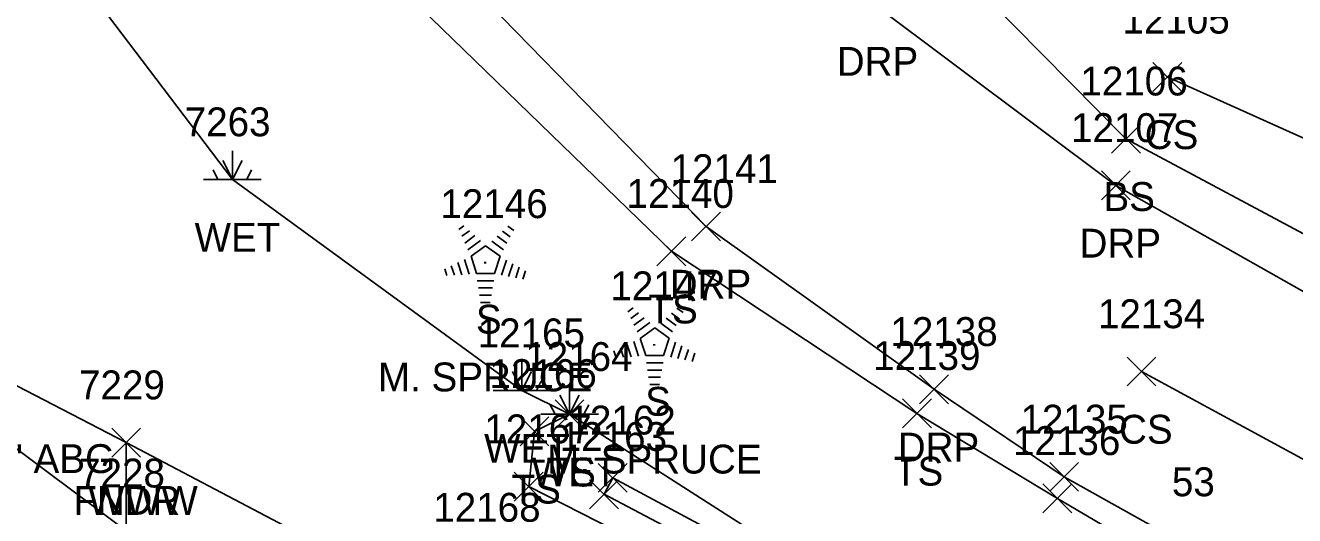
# Model space of a CAD drawing. Extents: x 1462089 to 1464015, y 730534 to 736144.
# Drawn here: x 1462869.4 to 1462957.4, y 731909.3 to 731943.3 of the extents above; entities that cross this region are included whole.
import ezdxf

# ---------------------------------------------------------------- set-up
doc = ezdxf.new("R2010")
doc.units = 0
for name, color, linetype in [('C_I', 7, 'Continuous'), ('L_A', 7, 'Continuous'), ('L_C', 7, 'Continuous'), ('L_I', 7, 'Continuous'), ('L_TIC', 7, 'Continuous'), ('LAWA', 7, 'Continuous'), ('LELB', 7, 'Continuous'), ('LFNC', 7, 'Continuous'), ('LTC', 7, 'Continuous'), ('LWET', 7, 'Continuous'), ('M_C', 7, 'Continuous'), ('R_A', 7, 'Continuous'), ('R_I', 7, 'Continuous'), ('R_TIC', 7, 'Continuous'), ('RDP', 7, 'Continuous')]:
    doc.layers.add(name, color=color, linetype=linetype)

msp = doc.modelspace()

# ---------------------------------------------------------------- linework, layer by layer
at = {"layer": 'L_TIC'}
for points in [[(1462947.543, 731938.728), (1462949.543, 731940.728)], [(1462949.543, 731938.728), (1462947.543, 731940.728)], [(1462944.681, 731934.442), (1462946.681, 731936.442)], [(1462946.681, 731934.442), (1462944.681, 731936.442)], [(1462913.187, 731926.653), (1462915.187, 731928.653)], [(1462915.187, 731926.653), (1462913.187, 731928.653)], [(1462945.763, 731918.324), (1462947.763, 731920.324)], [(1462947.763, 731918.324), (1462945.763, 731920.324)], [(1462906.126, 731915.36), (1462908.126, 731917.36)], [(1462908.126, 731915.36), (1462906.126, 731917.36)], [(1462930.197, 731915.424), (1462932.197, 731917.424)], [(1462932.197, 731915.424), (1462930.197, 731917.424)], [(1462903.702, 731914.178), (1462905.702, 731916.178)], [(1462905.702, 731914.178), (1462903.702, 731916.178)], [(1462875.402, 731913.395), (1462877.402, 731915.395)], [(1462877.402, 731913.395), (1462875.402, 731915.395)], [(1462875.402, 731913.395), (1462877.402, 731915.395)], [(1462877.402, 731913.395), (1462875.402, 731915.395)], [(1462903.295, 731910.349), (1462905.295, 731912.349)], [(1462905.295, 731910.349), (1462903.295, 731912.349)], [(1462903.295, 731910.349), (1462905.295, 731912.349)], [(1462905.295, 731910.349), (1462903.295, 731912.349)], [(1462909.121, 731910.959), (1462911.121, 731912.959)], [(1462911.121, 731910.959), (1462909.121, 731912.959)], [(1462908.515, 731909.82), (1462910.515, 731911.82)], [(1462910.515, 731909.82), (1462908.515, 731911.82)], [(1462908.515, 731909.82), (1462910.515, 731911.82)], [(1462910.515, 731909.82), (1462908.515, 731911.82)], [(1462939.934, 731909.537), (1462941.934, 731911.537)], [(1462941.934, 731909.537), (1462939.934, 731911.537)]]:
    msp.add_lwpolyline(points, dxfattribs=at)
at = {"layer": 'LAWA'}
msp.add_lwpolyline([(1463311.957, 731622.003), (1463278.7, 731651.952), (1463242.273, 731688.659), (1463214.162, 731713.869), (1463190.638, 731727.77), (1463168.751, 731741.231), (1463153.408, 731753.183), (1463111.891, 731780.345), (1463067.925, 731806.806), (1463024.548, 731829.3), (1462983.811, 731850.719), (1462938.234, 731873.489), (1462916.717, 731888.148), (1462896.137, 731897.647), (1462876.4, 731908.291), (1462876.402, 731914.395)], dxfattribs=at)
at = {"layer": 'LELB'}
for points in [[(1462914.187, 731927.653), (1462891.457, 731949.711)], [(1463104.23, 731873.738), (1463100.708, 731867.442), (1463095.67, 731865.372), (1463086.213, 731865.927), (1463057.328, 731876.235), (1463015.888, 731896.041), (1462982.342, 731915.831), (1462945.681, 731935.442), (1462932.132, 731949.153)], [(1463100.708, 731867.442), (1463098.155, 731869.19), (1463060.904, 731879.43), (1463036.174, 731891.941), (1463019.465, 731901.502), (1462986.138, 731922.836), (1462948.543, 731939.728)], [(1462974.972, 731890.48), (1462940.934, 731910.537), (1462931.197, 731916.424), (1462914.187, 731927.653)], [(1462876.4, 731908.291), (1462860.703, 731920.006)], [(1463349.109, 731719.962), (1463308.235, 731746.392), (1463263.633, 731771.568), (1463259.791, 731773.683), (1463258.347, 731770.532), (1463250.244, 731775.022), (1463228.56, 731786.904), (1463180.103, 731807.313), (1463145.752, 731825.273), (1463101.904, 731846.583), (1463066.658, 731858.659), (1463034.489, 731873.424), (1462979.535, 731901.54), (1462946.763, 731919.324)], [(1462929.66, 731886.531), (1462930.074, 731896.564), (1462926.648, 731903.881), (1462907.126, 731916.36), (1462904.702, 731915.178), (1462904.295, 731911.349)], [(1462925.364, 731888.476), (1462926.57, 731896.522), (1462923.575, 731901.543), (1462904.295, 731911.349)], [(1462928.077, 731887.477), (1462929.258, 731896.832), (1462926.334, 731903.245), (1462910.121, 731911.959), (1462909.515, 731910.82)], [(1462927.138, 731887.895), (1462927.728, 731896.651), (1462925.404, 731902.452), (1462909.515, 731910.82)]]:
    msp.add_lwpolyline(points, dxfattribs=at)
at = {"layer": 'LFNC'}
msp.add_lwpolyline([(1462920.026, 731891.456), (1462876.402, 731914.395), (1462864.399, 731920.627), (1462856.624, 731967.768), (1462856.294, 731977.321)], dxfattribs=at)
at = {"layer": 'LTC'}
for p, q in [((1462899.447, 731929.154), (1462899.802, 731929.412)), ((1462899.657, 731928.689), (1462900.186, 731929.073)), ((1462902.474, 731929.046), (1462903.024, 731928.647)), ((1462902.845, 731929.395), (1462903.264, 731929.09)), ((1462899.866, 731928.223), (1462900.57, 731928.734)), ((1462900.076, 731927.757), (1462900.954, 731928.395)), ((1462901.732, 731928.35), (1462902.542, 731927.761)), ((1462902.103, 731928.698), (1462902.782, 731928.204)), ((1462900.3, 731927.302), (1462901.312, 731928.037)), ((1462900.3, 731927.302), (1462900.687, 731926.109)), ((1462901.312, 731928.037), (1462902.309, 731927.312)), ((1462902.309, 731927.312), (1462901.918, 731926.109)), ((1462898.479, 731926.434), (1462898.632, 731925.966)), ((1462898.935, 731926.65), (1462899.147, 731925.999)), ((1462899.39, 731926.867), (1462899.662, 731926.031)), ((1462899.846, 731927.083), (1462900.177, 731926.064)), ((1462902.747, 731927.041), (1462902.409, 731926.001)), ((1462903.191, 731926.791), (1462902.904, 731925.906)), ((1462903.636, 731926.541), (1462903.399, 731925.811)), ((1462904.08, 731926.29), (1462903.893, 731925.716)), ((1462901.918, 731926.109), (1462900.687, 731926.109)), ((1462901.879, 731925.609), (1462900.735, 731925.609)), ((1462901.796, 731925.109), (1462900.807, 731925.109)), ((1462901.712, 731924.609), (1462900.88, 731924.609)), ((1462901.628, 731924.109), (1462900.953, 731924.109)), ((1462911.173, 731923.467), (1462911.528, 731923.724)), ((1462914.571, 731923.707), (1462914.991, 731923.402)), ((1462911.383, 731923.001), (1462911.912, 731923.385)), ((1462911.592, 731922.535), (1462912.296, 731923.047)), ((1462913.829, 731923.01), (1462914.508, 731922.517)), ((1462914.2, 731923.359), (1462914.75, 731922.959)), ((1462911.802, 731922.069), (1462912.68, 731922.707)), ((1462912.026, 731921.614), (1462913.038, 731922.349)), ((1462913.038, 731922.349), (1462914.035, 731921.624)), ((1462913.458, 731922.662), (1462914.268, 731922.073)), ((1462911.116, 731921.179), (1462911.388, 731920.344)), ((1462911.572, 731921.395), (1462911.903, 731920.376)), ((1462912.026, 731921.614), (1462912.413, 731920.421)), ((1462914.035, 731921.624), (1462913.644, 731920.421)), ((1462914.473, 731921.353), (1462914.135, 731920.314)), ((1462914.917, 731921.103), (1462914.63, 731920.218)), ((1462910.206, 731920.746), (1462910.358, 731920.278)), ((1462910.661, 731920.962), (1462910.873, 731920.311)), ((1462913.644, 731920.421), (1462912.413, 731920.421)), ((1462915.362, 731920.853), (1462915.125, 731920.123)), ((1462915.806, 731920.602), (1462915.619, 731920.028)), ((1462913.606, 731919.921), (1462912.461, 731919.921)), ((1462913.522, 731919.421), (1462912.533, 731919.421)), ((1462913.438, 731918.921), (1462912.606, 731918.921)), ((1462913.354, 731918.421), (1462912.679, 731918.421))]:
    msp.add_line(p, q, dxfattribs=at)
at = {"layer": 'LWET'}
for p, q in [((1462883.767, 731932.617), (1462883.767, 731934.617)), ((1462883.767, 731932.617), (1462883.767, 731934.617)), ((1462883.767, 731932.617), (1462883.1, 731933.95)), ((1462883.767, 731932.617), (1462883.1, 731933.95)), ((1462883.767, 731932.617), (1462884.433, 731933.95)), ((1462883.767, 731932.617), (1462884.433, 731933.95)), ((1462885.767, 731932.617), (1462881.767, 731932.617)), ((1462885.767, 731932.617), (1462881.767, 731932.617)), ((1462882.767, 731932.617), (1462882.433, 731933.283)), ((1462882.767, 731932.617), (1462882.433, 731933.283)), ((1462884.767, 731932.617), (1462885.1, 731933.283)), ((1462884.767, 731932.617), (1462885.1, 731933.283)), ((1462903.83, 731917.999), (1462903.163, 731919.332)), ((1462903.83, 731917.999), (1462903.163, 731919.332)), ((1462903.83, 731917.999), (1462903.83, 731919.999)), ((1462903.83, 731917.999), (1462903.83, 731919.999)), ((1462903.83, 731917.999), (1462904.497, 731919.332)), ((1462903.83, 731917.999), (1462904.497, 731919.332)), ((1462902.83, 731917.999), (1462902.497, 731918.666)), ((1462902.83, 731917.999), (1462902.497, 731918.666)), ((1462904.83, 731917.999), (1462905.163, 731918.666)), ((1462904.83, 731917.999), (1462905.163, 731918.666)), ((1462905.83, 731917.999), (1462901.83, 731917.999)), ((1462905.83, 731917.999), (1462901.83, 731917.999)), ((1462907.126, 731916.36), (1462906.46, 731917.693)), ((1462907.126, 731916.36), (1462907.126, 731918.36)), ((1462907.126, 731916.36), (1462907.793, 731917.693)), ((1462906.126, 731916.36), (1462905.793, 731917.026)), ((1462908.126, 731916.36), (1462908.46, 731917.026)), ((1462909.126, 731916.36), (1462905.126, 731916.36))]:
    msp.add_line(p, q, dxfattribs=at)
for points in [[(1462870.809, 731949.704), (1462883.767, 731932.617)], [(1462883.767, 731932.617), (1462903.83, 731917.999)], [(1462907.126, 731916.36), (1462903.83, 731917.999)]]:
    msp.add_lwpolyline(points, dxfattribs=at)
at = {"layer": 'R_TIC'}
for points in [[(1462943.981, 731931.215), (1462945.981, 731933.215)], [(1462945.981, 731931.215), (1462943.981, 731933.215)], [(1462915.584, 731928.369), (1462917.584, 731930.369)], [(1462917.584, 731928.369), (1462915.584, 731930.369)], [(1462931.382, 731917.089), (1462933.382, 731919.089)], [(1462933.382, 731917.089), (1462931.382, 731919.089)], [(1462940.399, 731911.025), (1462942.399, 731913.025)], [(1462942.399, 731911.025), (1462940.399, 731913.025)]]:
    msp.add_lwpolyline(points, dxfattribs=at)
at = {"layer": 'RDP'}
for points in [[(1463102.761, 731875.34), (1463104.23, 731873.738), (1463105.637, 731867.039), (1463103.541, 731862.401), (1463097.089, 731860.123), (1463084.863, 731862.714), (1463014.694, 731893.164), (1462979.525, 731912.664), (1462944.981, 731932.215), (1462928.154, 731944.805), (1462914.945, 731957.068), (1462898.745, 731978.445), (1462887.213, 732001.35), (1462880.71, 732020.068)], [(1462916.584, 731929.369), (1462894.948, 731951.55)], [(1463349.109, 731719.962), (1463342.507, 731710.008), (1463330.94, 731717.301), (1463327.097, 731716.081), (1463319.598, 731704.094), (1463293.16, 731716.377), (1463238.373, 731745.177), (1463213.493, 731759.154), (1463166.985, 731781.421), (1463132.987, 731797.421), (1463087.699, 731822.478), (1463061.369, 731836.311), (1463064.608, 731849.488), (1463023.069, 731868.015), (1462976.665, 731892.32), (1462941.399, 731912.025), (1462932.382, 731918.089), (1462916.584, 731929.369)]]:
    msp.add_lwpolyline(points, dxfattribs=at)

# ---------------------------------------------------------------- texts
at = {"layer": 'C_I'}
msp.add_text('53', height=2, dxfattribs=at).set_placement((1462948.865, 731910.684))
at = {"layer": 'L_A'}
for s, p in [('CS', (1462946.984, 731934.728)), ('BS', (1462944.122, 731930.442)), ('WET', (1462881.145, 731927.617)), ('WET', (1462881.145, 731927.617)), ('TS', (1462912.596, 731922.653)), ('S', (1462900.638, 731921.946)), ('S', (1462912.364, 731916.258)), ('CS', (1462945.204, 731914.324)), ('WET', (1462901.208, 731912.999)), ('WET', (1462901.208, 731912.999)), ('WET', (1462904.504, 731911.36)), ('TS', (1462905.536, 731911.36)), ('TS', (1462929.606, 731911.424)), ('FNWW', (1462872.749, 731909.395)), ('WDR', (1462873.764, 731909.395)), ('TS', (1462903.112, 731910.178))]:
    msp.add_text(s, height=2, dxfattribs=at).set_placement(p)
at = {"layer": 'L_C'}
for p in [(1462893.85, 731917.946), (1462905.576, 731912.258)]:
    msp.add_text('M. SPRUCE', height=2, dxfattribs=at).set_placement(p)
at = {"layer": 'L_I'}
for s, p in [('12105', (1462945.441, 731942.728)), ('12106', (1462942.524, 731938.442)), ('7263', (1462880.46, 731935.617)), ('7263', (1462880.46, 731935.617)), ('12140', (1462911.077, 731930.653)), ('12146', (1462898.173, 731929.946)), ('12147', (1462909.955, 731924.258)), ('12134', (1462943.74, 731922.324)), ('12165', (1462900.759, 731920.999)), ('12165', (1462900.759, 731920.999)), ('12164', (1462904.056, 731919.36)), ('12164', (1462904.056, 731919.36)), ('12139', (1462928.165, 731919.424)), ('12166', (1462901.577, 731918.178)), ('7229', (1462873.135, 731917.395)), ('7229', (1462873.135, 731917.395)), ('12162', (1462907.051, 731914.959)), ('12167', (1462901.224, 731914.349)), ('12167', (1462901.224, 731914.349)), ('12163', (1462906.445, 731913.82)), ('12163', (1462906.445, 731913.82)), ('12136', (1462937.856, 731913.537)), ('7228', (1462873.14, 731911.291)), ('7228', (1462873.14, 731911.291)), ('12168', (1462897.685, 731908.919))]:
    msp.add_text(s, height=2, dxfattribs=at).set_placement(p)
at = {"layer": 'LTC'}
for p in [(1462901.194, 731927.05), (1462912.921, 731921.362)]:
    msp.add_text('.', height=1.037, rotation=270, dxfattribs=at).set_placement(p)
at = {"layer": 'M_C'}
msp.add_text('4"X4" VTHD 6" ABG', height=2, dxfattribs=at).set_placement((1462851.383, 731912.288))
at = {"layer": 'R_A'}
for p in [(1462925.642, 731939.805), (1462942.469, 731927.215), (1462914.072, 731924.369), (1462929.87, 731913.089)]:
    msp.add_text('DRP', height=2, dxfattribs=at).set_placement(p)
at = {"layer": 'R_I'}
for s, p in [('12107', (1462941.879, 731935.215)), ('12141', (1462914.128, 731932.369)), ('12138', (1462929.358, 731921.089)), ('12135', (1462938.375, 731915.025))]:
    msp.add_text(s, height=2, dxfattribs=at).set_placement(p)

doc.saveas('drawing.dxf')
